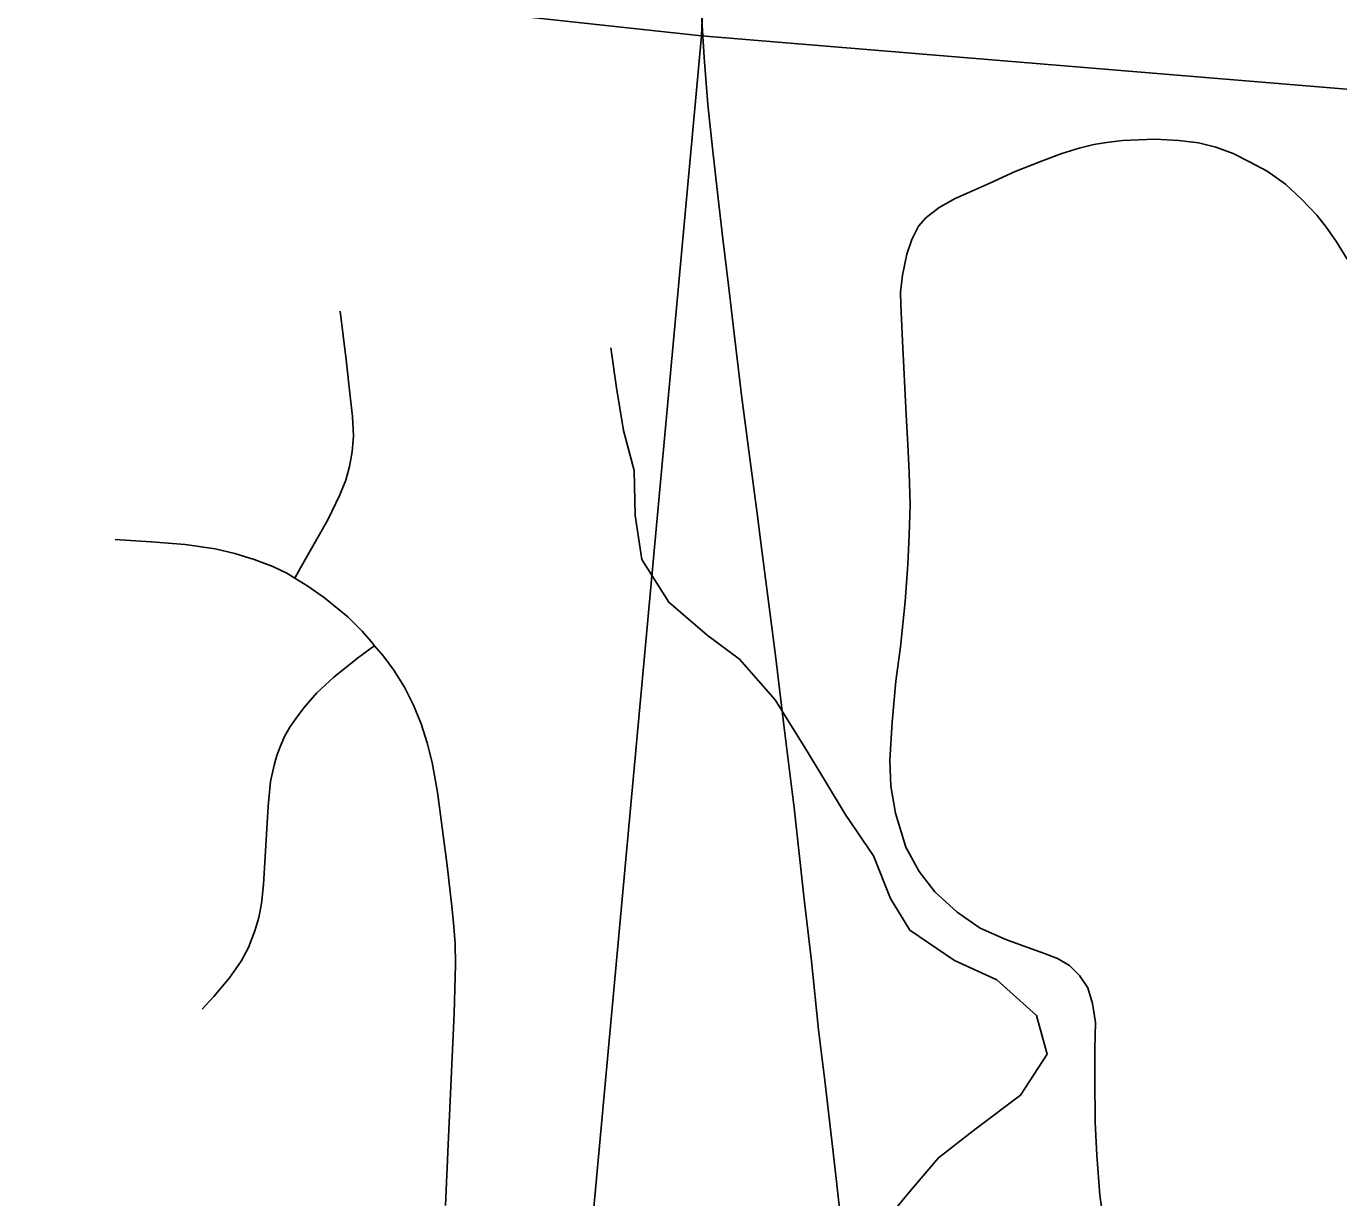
# Model space of a CAD drawing. Extents: x 0 to 34, y 0 to 22.
# Drawn here: x 3.7052 to 4.1039, y 18.6016 to 18.9574 of the extents above; entities that cross this region are included whole.
import ezdxf

# ---------------------------------------------------------------- set-up
doc = ezdxf.new("R2010")
doc.units = 0
for name, color, linetype in [('GM_X_Corporation', 7, 'Continuous'), ('GM_X_Minor_River', 7, 'Continuous'), ('GM_X_State_Route', 7, 'Continuous'), ('GM_X_Township_Road', 7, 'Continuous')]:
    doc.layers.add(name, color=color, linetype=linetype)

msp = doc.modelspace()

# ---------------------------------------------------------------- linework, layer by layer
at = {"layer": 'GM_X_Corporation'}
for points in [[(2.99413, 20.09342), (3.95309, 20.00548), (3.91027, 18.95453), (2.88918, 19.06504)], [(3.95309, 20.00548), (4.9476, 19.91357), (4.86332, 18.87576), (3.91027, 18.95453)], [(2.88918, 19.06504), (3.91027, 18.95453), (3.81821, 17.95169), (2.79271, 18.04601)], [(3.91027, 18.95453), (4.86332, 18.87576), (4.77797, 17.86599), (3.81821, 17.95169)]]:
    msp.add_lwpolyline(points, close=True, dxfattribs=at)
at = {"layer": 'GM_X_Minor_River'}
msp.add_lwpolyline([(3.96379, 18.59145), (3.97304, 18.60273), (3.98229, 18.61364), (3.9938, 18.62262), (4.00722, 18.63271), (4.01535, 18.64514), (4.01208, 18.65695), (4.00006, 18.66773), (3.98721, 18.67358), (3.97365, 18.68285), (3.96769, 18.69242), (3.96254, 18.70539), (3.95396, 18.71803), (3.948, 18.72797), (3.94167, 18.7383), (3.93273, 18.75284), (3.92187, 18.76512), (3.91209, 18.77245), (3.90044, 18.78247), (3.89224, 18.79548), (3.89012, 18.80879), (3.88991, 18.82247), (3.88665, 18.83466), (3.88453, 18.8476), (3.88278, 18.85977)], dxfattribs=at)
at = {"layer": 'GM_X_State_Route'}
for points in [[(3.92834, 18.8006), (3.9272, 18.80938), (3.92493, 18.82695), (3.92247, 18.84541), (3.92027, 18.86413), (3.91851, 18.87881), (3.91684, 18.89287), (3.91526, 18.90605), (3.91363, 18.92042), (3.91224, 18.93372), (3.91113, 18.94797), (3.9101, 18.96427)], [(3.95253, 18.59564), (3.95059, 18.61277), (3.94778, 18.6372), (3.94591, 18.65261), (3.94376, 18.67341), (3.94154, 18.69221), (3.93843, 18.72005), (3.93551, 18.74353), (3.93279, 18.76633), (3.92985, 18.7889), (3.92834, 18.8006)]]:
    msp.add_lwpolyline(points, dxfattribs=at)
at = {"layer": 'GM_X_Township_Road'}
for points in [[(4.03308, 18.59038), (4.03129, 18.60236), (4.0304, 18.61447), (4.02989, 18.62441), (4.02976, 18.63817), (4.02976, 18.64671), (4.03002, 18.65474), (4.02913, 18.66061), (4.02772, 18.66532), (4.02518, 18.66902), (4.02212, 18.67208), (4.01842, 18.67424), (4.01447, 18.67577), (4.00911, 18.67768), (4.00274, 18.67998), (3.99497, 18.68342), (3.98796, 18.68826), (3.9812, 18.69451), (3.97649, 18.70063), (3.97241, 18.70802), (3.96922, 18.71834), (3.96782, 18.72663), (3.96757, 18.73453), (3.9682, 18.746), (3.96935, 18.75849), (3.97075, 18.76894), (3.97215, 18.7827), (3.97305, 18.79392), (3.97343, 18.80297), (3.97368, 18.81202), (3.97343, 18.82183), (3.97302, 18.83037), (3.97251, 18.83944), (3.97137, 18.86188), (3.97088, 18.87279), (3.97077, 18.87677), (3.97139, 18.88186), (3.97271, 18.88818), (3.97424, 18.89267), (3.97629, 18.89675), (3.97842, 18.8992), (3.98251, 18.90236), (3.9874, 18.90511), (3.99158, 18.90695), (3.9979, 18.9098), (4.00565, 18.91327), (4.0136, 18.91643), (4.01982, 18.91877), (4.02502, 18.92041), (4.02951, 18.92153), (4.03338, 18.92214), (4.03817, 18.92275), (4.04315, 18.92296), (4.0481, 18.92318), (4.05532, 18.92275), (4.06125, 18.92199), (4.06653, 18.9207), (4.0718, 18.91876), (4.07676, 18.91628), (4.08214, 18.91337), (4.08775, 18.9095), (4.09259, 18.90487), (4.09722, 18.90002), (4.10014, 18.89635), (4.10326, 18.89194), (4.10649, 18.88666)], [(3.78677, 18.78979), (3.78855, 18.79295), (3.79678, 18.80753), (3.80048, 18.8151), (3.80227, 18.8195), (3.80338, 18.82374), (3.8042, 18.82813), (3.80457, 18.83297), (3.80427, 18.83885), (3.80373, 18.8442), (3.80242, 18.8561), (3.80053, 18.87085)], [(3.78677, 18.78979), (3.78436, 18.79125), (3.78009, 18.79328), (3.7744, 18.79547), (3.76854, 18.79728), (3.7626, 18.79867), (3.75349, 18.79998), (3.74317, 18.80084), (3.73222, 18.80153)], [(3.811, 18.76921), (3.80996, 18.77055), (3.80719, 18.7737), (3.80285, 18.77799), (3.79577, 18.78385), (3.79077, 18.78738), (3.78677, 18.78979)], [(3.75864, 18.65885), (3.76214, 18.66272), (3.7669, 18.66831), (3.77048, 18.67344), (3.77266, 18.67756), (3.77465, 18.6826), (3.77584, 18.6867), (3.77666, 18.69094), (3.77725, 18.69674), (3.77755, 18.70181), (3.77867, 18.72049), (3.77941, 18.72801), (3.78046, 18.73292), (3.78134, 18.7359), (3.78231, 18.73858), (3.78366, 18.74171), (3.78522, 18.74453), (3.78715, 18.74729), (3.78953, 18.75042), (3.79348, 18.75495), (3.79862, 18.75972), (3.80578, 18.76543), (3.80971, 18.76828), (3.811, 18.76921)], [(3.83252, 18.59918), (3.83341, 18.61768), (3.83515, 18.65749), (3.83563, 18.67238), (3.83544, 18.6788), (3.83498, 18.68508), (3.83452, 18.69006), (3.83302, 18.70244), (3.83011, 18.72477), (3.82849, 18.73382), (3.82703, 18.73974), (3.82514, 18.74554), (3.82282, 18.7512), (3.82006, 18.75664), (3.81682, 18.7618), (3.8137, 18.7661), (3.811, 18.76921)]]:
    msp.add_lwpolyline(points, dxfattribs=at)

doc.saveas('drawing.dxf')
